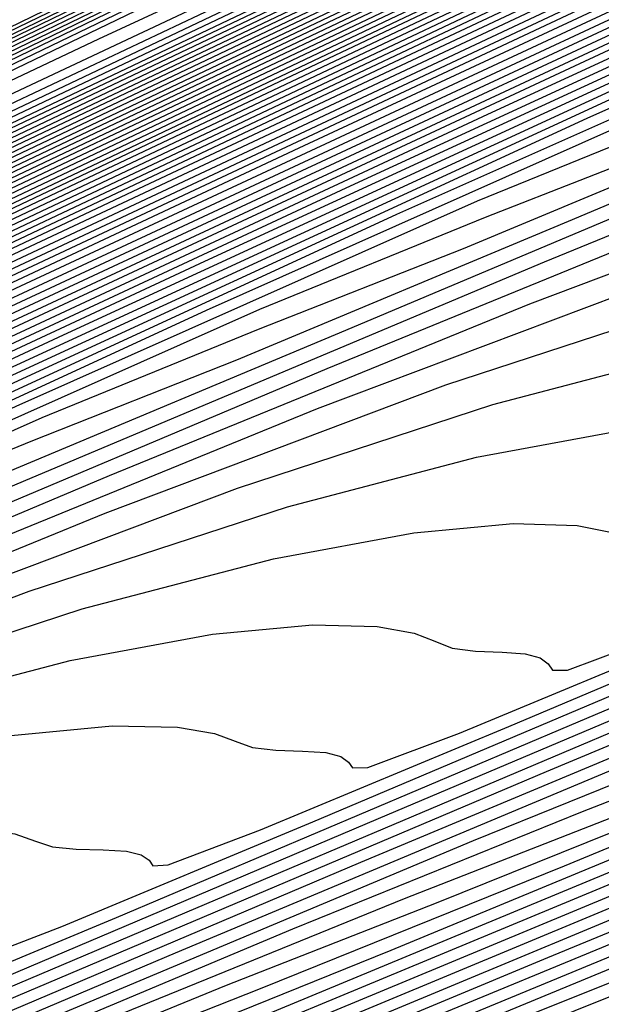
# Model space of a CAD drawing. Extents: x 3249832 to 3255657, y 13789405 to 13793316.
# Tile 458 of 656: x 3254729.56 to 3254732.04, y 13790589.95 to 13790594.14. Entities that reach past the tile are written whole.
import ezdxf

# ---------------------------------------------------------------- set-up
doc = ezdxf.new("R2010")
doc.units = 0
doc.header["$LTSCALE"] = 100
doc.header["$MEASUREMENT"] = 0
for name, color, linetype in [('GRATIO_CON', 10, 'CONTINUOUS'), ('GRATIO_ICON', 7, 'CONTINUOUS'), ('TARGETS_EAST', 7, 'CONTINUOUS')]:
    doc.layers.add(name, color=color, linetype=linetype)

# ---------------------------------------------------------------- blocks, each defined once
blk = doc.blocks.new('Gratio_032316_contours')
at = {"layer": 'GRATIO_CON', "color": 5, "linetype": 'Continuous', "flags": 128}
for points in [[(3254691.9954, 13790575.5697), (3254698.8813, 13790579.0427), (3254701.9832, 13790580.621), (3254703.96, 13790581.621), (3254706.8571, 13790583.0567), (3254710.2655, 13790584.7338), (3254713.1627, 13790586.1559), (3254714.7816, 13790586.951), (3254715.378, 13790587.2452), (3254715.4634, 13790587.2891), (3254715.4641, 13790587.2915), (3254715.4654, 13790587.2933), (3254715.4671, 13790587.2935), (3254715.7628, 13790587.4342), (3254717.8189, 13790588.43), (3254723.3953, 13790591.1386), (3254733.3722, 13790595.9866), (3254745.1111, 13790601.6773), (3254755.0937, 13790606.4829), (3254760.817, 13790609.176), (3254763.8393, 13790610.531), (3254766.7345, 13790611.8227), (3254771.4153, 13790614)], [(3254687.5111, 13790573.2582), (3254701.4147, 13790580.2257), (3254709.2037, 13790584.1304), (3254712.1969, 13790585.6344), (3254712.96, 13790586.0188), (3254713.5937, 13790586.3332), (3254714.3394, 13790586.7008), (3254714.9737, 13790587.0132), (3254715.3288, 13790587.1891), (3254715.4606, 13790587.2552), (3254715.4811, 13790587.2651), (3254715.7399, 13790587.3885), (3254717.5388, 13790588.2599), (3254722.4177, 13790590.6297), (3254731.1468, 13790594.8713), (3254741.4174, 13790599.8502), (3254750.1514, 13790604.0547), (3254755.1949, 13790606.4282), (3254758.0917, 13790607.7338), (3254761.31, 13790609.19), (3254766.6422, 13790611.6836), (3254773.1773, 13790614.7751)], [(3254650.9017, 13790554.6653), (3254658.8371, 13790558.7771), (3254673.0892, 13790565.9887), (3254689.8746, 13790574.4203), (3254704.1484, 13790581.5711), (3254712.1263, 13790585.5666), (3254715.0665, 13790587.04), (3254715.4881, 13790587.251), (3254715.7284, 13790587.3657), (3254717.3988, 13790588.1749), (3254721.929, 13790590.3752), (3254730.0341, 13790594.3137), (3254739.5705, 13790598.9367), (3254747.6802, 13790602.8407), (3254752.3838, 13790605.0543), (3254755.2179, 13790606.3353), (3254758.5977, 13790607.8737), (3254764.2556, 13790610.5253), (3254771.1907, 13790613.8082)], [(3254652.1037, 13790555.2502), (3254659.8925, 13790559.2859), (3254673.8812, 13790566.3638), (3254690.3563, 13790574.639), (3254704.3657, 13790581.6567), (3254712.195, 13790585.5772), (3254715.0794, 13790587.0229), (3254715.4916, 13790587.2315), (3254715.4923, 13790587.2341), (3254715.4936, 13790587.2363), (3254715.4952, 13790587.2371), (3254715.717, 13790587.343), (3254717.2588, 13790588.0898), (3254721.4402, 13790590.1208), (3254728.9214, 13790593.7561), (3254737.7237, 13790598.0232), (3254745.2091, 13790601.6266), (3254749.5728, 13790603.6804), (3254752.344, 13790604.9367), (3254755.8855, 13790606.5574), (3254761.8691, 13790609.3671), (3254769.2041, 13790612.8413), (3254776.1088, 13790616.118)], [(3254650.5295, 13790554.2765), (3254653.3056, 13790555.8352), (3254660.9478, 13790559.7949), (3254674.6731, 13790566.7396), (3254690.838, 13790574.8591), (3254704.5835, 13790581.7451), (3254712.2651, 13790585.5926), (3254715.0949, 13790587.012), (3254715.4992, 13790587.2173), (3254715.4997, 13790587.2202), (3254715.5008, 13790587.2224), (3254715.5022, 13790587.2231), (3254715.7056, 13790587.3202), (3254717.1188, 13790588.0047), (3254720.9515, 13790589.8664), (3254727.8087, 13790593.1984), (3254735.8769, 13790597.1097), (3254742.7379, 13790600.4126), (3254746.7617, 13790602.3065), (3254749.4702, 13790603.5381), (3254753.1732, 13790605.2411), (3254759.4825, 13790608.2089), (3254767.2174, 13790611.8744), (3254774.4989, 13790615.3301)], [(3254653.0399, 13790555.5064), (3254655.7096, 13790557.0052), (3254663.0585, 13790560.8129), (3254676.257, 13790567.4911), (3254691.8012, 13790575.2992), (3254705.0188, 13790581.9215), (3254712.405, 13790585.6223), (3254715.1255, 13790586.9884), (3254715.5137, 13790587.187), (3254715.5139, 13790587.1907), (3254715.5149, 13790587.1935), (3254715.5162, 13790587.1948), (3254715.6827, 13790587.2745), (3254716.8387, 13790587.8346), (3254719.9739, 13790589.3575), (3254725.5832, 13790592.0832), (3254732.1832, 13790595.2826), (3254737.7956, 13790597.9844), (3254741.1396, 13790599.5586), (3254743.7225, 13790600.741), (3254747.7487, 13790602.6085), (3254754.7095, 13790605.8925), (3254763.2441, 13790609.9406), (3254771.2789, 13790613.7544)], [(3254692.2829, 13790575.5193), (3254705.2366, 13790582.0098), (3254712.4751, 13790585.6374), (3254715.1409, 13790586.9771), (3254715.5211, 13790587.1724), (3254715.5211, 13790587.1764), (3254715.522, 13790587.1793), (3254715.5233, 13790587.1807), (3254715.6712, 13790587.2517), (3254716.6987, 13790587.7496), (3254719.4852, 13790589.103), (3254724.4705, 13790591.5255), (3254730.3363, 13790594.3691), (3254735.3245, 13790596.7704), (3254738.3286, 13790598.1847), (3254740.8487, 13790599.3424), (3254745.0364, 13790601.2922), (3254752.3229, 13790604.7343), (3254761.2575, 13790608.9736), (3254769.6689, 13790612.9665), (3254775.8378, 13790615.8811)], [(3254677.8408, 13790568.2426), (3254692.7645, 13790575.7394), (3254705.4543, 13790582.0981), (3254712.5451, 13790585.6526), (3254715.1564, 13790586.9658), (3254715.5285, 13790587.1578), (3254715.5284, 13790587.1621), (3254715.5291, 13790587.1652), (3254715.5303, 13790587.1667), (3254715.6598, 13790587.2289), (3254716.5587, 13790587.6645), (3254718.9964, 13790588.8486), (3254723.3578, 13790590.9679), (3254728.4895, 13790593.4556), (3254732.8533, 13790595.5563), (3254735.5176, 13790596.8108), (3254737.9749, 13790597.9438), (3254742.3242, 13790599.9759), (3254749.9364, 13790603.5761), (3254759.2708, 13790608.0067), (3254768.0589, 13790612.1786), (3254774.5039, 13790615.224)], [(3254678.6327, 13790568.6184), (3254693.2462, 13790575.9595), (3254705.672, 13790582.1864), (3254712.6152, 13790585.6677), (3254715.1718, 13790586.9544), (3254715.5359, 13790587.1432), (3254715.5356, 13790587.1479), (3254715.5363, 13790587.151), (3254715.5373, 13790587.1526), (3254715.6484, 13790587.2061), (3254716.4187, 13790587.5794), (3254718.5077, 13790588.5941), (3254722.2451, 13790590.4102), (3254726.6426, 13790592.542), (3254730.3822, 13790594.3422), (3254732.7065, 13790595.4369), (3254735.101, 13790596.5452), (3254739.6119, 13790598.6596), (3254747.5498, 13790602.4179), (3254757.2842, 13790607.0398), (3254766.4489, 13790611.3907), (3254773.17, 13790614.5669)], [(3254680.2165, 13790569.3699), (3254694.2095, 13790576.3997), (3254706.1075, 13790582.363), (3254712.7553, 13790585.698), (3254715.2027, 13790586.9318), (3254715.5507, 13790587.114), (3254715.5501, 13790587.1193), (3254715.5505, 13790587.1228), (3254715.5514, 13790587.1245), (3254715.6255, 13790587.1605), (3254716.1386, 13790587.4093), (3254717.5302, 13790588.0852), (3254720.0197, 13790589.295), (3254722.9489, 13790590.715), (3254725.4399, 13790591.9141), (3254727.0844, 13790592.6891), (3254729.3534, 13790593.7481), (3254734.1874, 13790596.027), (3254742.7767, 13790600.1014), (3254753.3109, 13790605.106), (3254763.2289, 13790609.8149), (3254770.5022, 13790613.2526), (3254775.2309, 13790615.445)], [(3254681.0084, 13790569.7457), (3254694.6911, 13790576.6198), (3254706.3252, 13790582.4514), (3254712.8253, 13790585.7131), (3254715.2181, 13790586.9205), (3254715.5581, 13790587.0994), (3254715.5573, 13790587.105), (3254715.5577, 13790587.1086), (3254715.5585, 13790587.1105), (3254715.614, 13790587.1377), (3254715.9986, 13790587.3243), (3254717.0414, 13790587.8308), (3254718.907, 13790588.7373), (3254721.1021, 13790589.8014), (3254722.9687, 13790590.7), (3254724.2734, 13790591.3152), (3254726.4795, 13790592.3495), (3254731.4751, 13790594.7106), (3254740.3902, 13790598.9432), (3254751.3242, 13790604.1391), (3254761.6189, 13790609.027), (3254769.1683, 13790612.5955), (3254774.0756, 13790614.8726)], [(3254681.8003, 13790570.1215), (3254695.1728, 13790576.8399), (3254706.5429, 13790582.5397), (3254712.8954, 13790585.7283), (3254715.2336, 13790586.9092), (3254715.5655, 13790587.0848), (3254715.5646, 13790587.0908), (3254715.5648, 13790587.0945), (3254715.5655, 13790587.0964), (3254715.6026, 13790587.1149), (3254715.8586, 13790587.2392), (3254716.5526, 13790587.5763), (3254717.7943, 13790588.1797), (3254719.2552, 13790588.8879), (3254720.4976, 13790589.486), (3254721.4623, 13790589.9413), (3254723.6057, 13790590.9509), (3254728.7628, 13790593.3943), (3254738.0036, 13790597.785), (3254749.3376, 13790603.1722), (3254760.0089, 13790608.2391), (3254767.8344, 13790611.9384), (3254772.9202, 13790614.3002)], [(3254682.5923, 13790570.4972), (3254695.6546, 13790577.0593), (3254706.7614, 13790582.6258), (3254712.967, 13790585.7384), (3254715.2513, 13790586.8898), (3254715.5753, 13790587.0598), (3254715.5732, 13790587.0655), (3254715.5718, 13790587.0702), (3254715.5712, 13790587.0742), (3254715.5713, 13790587.0777), (3254715.5719, 13790587.0805), (3254715.5725, 13790587.0824), (3254715.5912, 13790587.0921), (3254715.7186, 13790587.1542), (3254716.0639, 13790587.3219), (3254716.6816, 13790587.6221), (3254717.4084, 13790587.9744), (3254718.0264, 13790588.2719), (3254718.6513, 13790588.5674), (3254720.7319, 13790589.5523), (3254726.0506, 13790592.078), (3254735.6171, 13790596.6268), (3254747.3509, 13790602.2053)], [(3254684.1761, 13790571.2487), (3254696.618, 13790577.4994), (3254707.1969, 13790582.802), (3254713.1074, 13790585.7679), (3254715.2826, 13790586.8659), (3254715.5906, 13790587.0293), (3254715.5881, 13790587.0358), (3254715.5865, 13790587.0411), (3254715.5857, 13790587.0455), (3254715.5857, 13790587.0491), (3254715.5862, 13790587.0517), (3254715.5868, 13790587.0533), (3254715.8668, 13790587.1867), (3254717.823, 13790588.1171), (3254723.1317, 13790590.6428), (3254732.719, 13790595.2041), (3254744.5101, 13790600.8106), (3254755.6802, 13790606.114), (3254763.9812, 13790610.0377), (3254769.4727, 13790612.5918), (3254772.7913, 13790614.058)], [(3254684.968, 13790571.6245), (3254697.0997, 13790577.7194), (3254707.4147, 13790582.8902), (3254713.1775, 13790585.7827), (3254715.2982, 13790586.854), (3254715.5983, 13790587.014), (3254715.5956, 13790587.0209), (3254715.5938, 13790587.0266), (3254715.5929, 13790587.0311), (3254715.5928, 13790587.0347), (3254715.5933, 13790587.0371), (3254715.5941, 13790587.0382), (3254715.8655, 13790587.1668), (3254717.7598, 13790588.067), (3254722.9002, 13790590.5119), (3254732.1888, 13790594.9308), (3254743.6448, 13790600.3775), (3254754.5666, 13790605.5623), (3254762.7944, 13790609.4506), (3254768.3357, 13790612.0281), (3254771.74, 13790613.536)], [(3254685.7599, 13790572.0002), (3254697.5813, 13790577.9395), (3254707.6325, 13790582.9783), (3254713.2477, 13790585.7974), (3254715.3139, 13790586.8421), (3254715.6059, 13790586.9987), (3254715.6031, 13790587.0061), (3254715.6012, 13790587.0121), (3254715.6002, 13790587.0168), (3254715.6, 13790587.0202), (3254715.6005, 13790587.0224), (3254715.6014, 13790587.0231), (3254715.8641, 13790587.1469), (3254717.6967, 13790588.0169), (3254722.6687, 13790590.3811), (3254731.6586, 13790594.6574), (3254742.7795, 13790599.9444), (3254753.4529, 13790605.0106), (3254761.6075, 13790608.8634), (3254767.1987, 13790611.4645), (3254770.6888, 13790613.014), (3254772.5688, 13790613.737)], [(3254686.5518, 13790572.376), (3254698.063, 13790578.1595), (3254707.8503, 13790583.0665), (3254713.3179, 13790585.8122), (3254715.3295, 13790586.8301), (3254715.6136, 13790586.9834), (3254715.6106, 13790586.9912), (3254715.6085, 13790586.9975), (3254715.6074, 13790587.0024), (3254715.6072, 13790587.0058), (3254715.6076, 13790587.0078), (3254715.6086, 13790587.008), (3254715.8627, 13790587.127), (3254717.6335, 13790587.9669), (3254722.4373, 13790590.2503), (3254731.1285, 13790594.3841), (3254741.9141, 13790599.5112), (3254752.3392, 13790604.4589), (3254760.4207, 13790608.2763), (3254766.0618, 13790610.9008), (3254769.6376, 13790612.4919), (3254771.5699, 13790613.2422)], [(3254688.1357, 13790573.1275), (3254699.0263, 13790578.5996), (3254708.2858, 13790583.2427), (3254713.4583, 13790585.8417), (3254715.3608, 13790586.8063), (3254715.6289, 13790586.9528), (3254715.6255, 13790586.9616), (3254715.6232, 13790586.9685), (3254715.6219, 13790586.9736), (3254715.6215, 13790586.977), (3254715.6219, 13790586.9785), (3254715.6231, 13790586.9779), (3254715.86, 13790587.0872), (3254717.5072, 13790587.8667), (3254721.9744, 13790589.9887), (3254730.0682, 13790593.8374), (3254740.1834, 13790598.645), (3254750.1119, 13790603.3555)], [(3254688.9276, 13790573.5033), (3254699.508, 13790578.8196), (3254708.5036, 13790583.3309), (3254713.5284, 13790585.8564), (3254715.3764, 13790586.7943), (3254715.6366, 13790586.9375), (3254715.633, 13790586.9467), (3254715.6306, 13790586.954), (3254715.6292, 13790586.9593), (3254715.6287, 13790586.9626), (3254715.6291, 13790586.9638), (3254715.6304, 13790586.9628), (3254715.8586, 13790587.0673), (3254717.444, 13790587.8166), (3254721.7429, 13790589.8578), (3254729.538, 13790593.5641), (3254739.3181, 13790598.2119), (3254748.9983, 13790602.8038)], [(3254689.7195, 13790573.8791), (3254699.9897, 13790579.0397), (3254708.7214, 13790583.419), (3254713.5986, 13790585.8712), (3254715.392, 13790586.7824), (3254715.6442, 13790586.9223), (3254715.6405, 13790586.9319), (3254715.638, 13790586.9394), (3254715.6364, 13790586.9449), (3254715.6358, 13790586.9482), (3254715.6363, 13790586.9492), (3254715.6377, 13790586.9477), (3254715.8573, 13790587.0474), (3254717.3809, 13790587.7665), (3254721.5114, 13790589.727), (3254729.0078, 13790593.2907), (3254738.4527, 13790597.7787), (3254747.8846, 13790602.2521)], [(3254690.5114, 13790574.2548), (3254700.4713, 13790579.2597), (3254708.9392, 13790583.5072), (3254713.6688, 13790585.8859), (3254715.4077, 13790586.7705), (3254715.6519, 13790586.907), (3254715.648, 13790586.917), (3254715.6453, 13790586.9249), (3254715.6437, 13790586.9305), (3254715.643, 13790586.9338), (3254715.6434, 13790586.9345), (3254715.6449, 13790586.9327), (3254715.8559, 13790587.0275), (3254717.3177, 13790587.7164), (3254721.28, 13790589.5962), (3254728.4777, 13790593.0174), (3254737.5874, 13790597.3456), (3254746.7709, 13790601.7004)], [(3254692.0952, 13790575.0064), (3254701.4347, 13790579.6998), (3254709.3748, 13790583.6834), (3254713.8091, 13790585.9154), (3254715.439, 13790586.7467), (3254715.6673, 13790586.8766), (3254715.6632, 13790586.8877), (3254715.661, 13790586.8953), (3254715.6608, 13790586.8982), (3254715.8536, 13790586.9865), (3254717.1914, 13790587.6161), (3254720.817, 13790589.3346), (3254727.4174, 13790592.4707), (3254735.8567, 13790596.4794), (3254744.5436, 13790600.597), (3254752.1128, 13790604.1664)], [(3254685.2199, 13790571.5024), (3254692.8871, 13790575.3821), (3254701.9163, 13790579.9198), (3254709.5925, 13790583.7716), (3254713.8793, 13790585.9301), (3254715.4546, 13790586.7347), (3254715.6749, 13790586.8612), (3254715.6706, 13790586.8725), (3254715.6682, 13790586.8802), (3254715.6682, 13790586.8829), (3254715.8522, 13790586.9665), (3254717.1283, 13790587.566), (3254720.5856, 13790589.2037), (3254726.8872, 13790592.1973), (3254734.9913, 13790596.0463), (3254743.4299, 13790600.0453), (3254750.9259, 13790603.5792)], [(3254686.2753, 13790572.0114), (3254693.679, 13790575.7579), (3254702.398, 13790580.1398), (3254709.8103, 13790583.8597), (3254713.9495, 13790585.9449), (3254715.4703, 13790586.7228), (3254715.6826, 13790586.8457), (3254715.6781, 13790586.8572), (3254715.6757, 13790586.8649), (3254715.6756, 13790586.8673), (3254715.851, 13790586.9463), (3254717.0652, 13790587.5158), (3254720.3542, 13790589.0728), (3254726.3571, 13790591.924), (3254734.126, 13790595.6131), (3254742.3163, 13790599.4936), (3254749.7391, 13790602.9921)], [(3254687.3306, 13790572.5204), (3254694.471, 13790576.1337), (3254702.8797, 13790580.3599), (3254710.0281, 13790583.9478), (3254714.0197, 13790585.9596), (3254715.486, 13790586.7106), (3254715.6904, 13790586.8298), (3254715.6861, 13790586.841), (3254715.6838, 13790586.8481), (3254715.6839, 13790586.8501), (3254715.8505, 13790586.9246), (3254717.0026, 13790587.4646), (3254720.1229, 13790588.9415), (3254725.827, 13790591.6505), (3254733.2607, 13790595.18), (3254741.2026, 13790598.9419), (3254748.5522, 13790602.4049)], [(3254689.4412, 13790573.5385), (3254696.0548, 13790576.8852), (3254703.843, 13790580.8), (3254710.4637, 13790584.1241), (3254714.1601, 13790585.9891), (3254715.5173, 13790586.6864), (3254715.7061, 13790586.798), (3254715.7019, 13790586.8086), (3254715.7, 13790586.8146), (3254715.7004, 13790586.8156), (3254715.8494, 13790586.8813), (3254716.8773, 13790587.3622), (3254719.6605, 13790588.6789), (3254724.7668, 13790591.1035), (3254731.53, 13790594.3137), (3254738.9753, 13790597.8385), (3254746.1785, 13790601.2307)], [(3254690.4965, 13790574.0475), (3254696.8467, 13790577.2609), (3254704.3247, 13790581.02), (3254710.6814, 13790584.2123), (3254714.2303, 13790586.0038), (3254715.533, 13790586.6743), (3254715.714, 13790586.7821), (3254715.7099, 13790586.7923), (3254715.7081, 13790586.7978), (3254715.7087, 13790586.7983), (3254715.8489, 13790586.8596), (3254716.8147, 13790587.311), (3254719.4293, 13790588.5476), (3254724.2367, 13790590.83), (3254730.6646, 13790593.8806), (3254737.8616, 13790597.2868), (3254744.9917, 13790600.6435)], [(3254691.5518, 13790574.5565), (3254697.6386, 13790577.6367), (3254704.8063, 13790581.24), (3254710.8992, 13790584.3004), (3254714.3004, 13790586.0185), (3254715.5487, 13790586.6622), (3254715.7218, 13790586.7662), (3254715.7178, 13790586.7761), (3254715.7162, 13790586.781), (3254715.7169, 13790586.7811), (3254715.8483, 13790586.838), (3254716.752, 13790587.2598), (3254719.198, 13790588.4163), (3254723.7066, 13790590.5565), (3254729.7993, 13790593.4474), (3254736.7479, 13790596.7351), (3254743.8048, 13790600.0564), (3254750.1441, 13790603.0095)], [(3254692.6071, 13790575.0655), (3254698.4305, 13790578.0125), (3254705.288, 13790581.4601), (3254711.117, 13790584.3885), (3254714.3706, 13790586.0332), (3254715.5644, 13790586.6501), (3254715.7297, 13790586.7503), (3254715.7257, 13790586.7599), (3254715.7243, 13790586.7643), (3254715.7252, 13790586.7639), (3254715.8478, 13790586.8163), (3254716.6894, 13790587.2086), (3254718.9668, 13790588.2849), (3254723.1765, 13790590.283), (3254728.934, 13790593.0143), (3254735.6343, 13790596.1835), (3254742.618, 13790599.4693), (3254749.0072, 13790602.4459)], [(3254691.7685, 13790574.5555), (3254694.7177, 13790576.0836), (3254700.0143, 13790578.764), (3254706.2512, 13790581.9005), (3254711.5522, 13790584.5659), (3254714.5103, 13790586.065), (3254715.5954, 13790586.6284), (3254715.7466, 13790586.7184), (3254715.8482, 13790586.7698), (3254716.5643, 13790587.1058), (3254718.5044, 13790588.0223), (3254722.1163, 13790589.7361), (3254727.2033, 13790592.148), (3254733.407, 13790595.0801), (3254740.2443, 13790598.295), (3254746.7332, 13790601.3185)], [(3254691.9524, 13790574.5689), (3254692.9705, 13790575.1405), (3254695.773, 13790576.5926), (3254700.8063, 13790579.1398), (3254706.7329, 13790582.1204), (3254711.7701, 13790584.6536), (3254714.5808, 13790586.0787), (3254715.6116, 13790586.6148), (3254715.755, 13790586.7009), (3254715.8477, 13790586.748), (3254716.5017, 13790587.0546), (3254718.2731, 13790587.891), (3254721.5863, 13790589.4626), (3254726.338, 13790591.7148), (3254732.2933, 13790594.5284), (3254739.0575, 13790597.7078), (3254745.5962, 13790600.7549)], [(3254692.5832, 13790574.7153), (3254693.0422, 13790574.9924), (3254693.0886, 13790575.0656), (3254693.2076, 13790575.1838), (3254694.1724, 13790575.7255), (3254696.8283, 13790577.1016), (3254701.5982, 13790579.5155), (3254707.2147, 13790582.3403), (3254711.9881, 13790584.7413), (3254714.6513, 13790586.0925), (3254715.6277, 13790586.6012), (3254715.7634, 13790586.6833), (3254715.8472, 13790586.7262), (3254716.4391, 13790587.0034), (3254718.0419, 13790587.7597), (3254721.0562, 13790589.1891), (3254725.4726, 13790591.2817), (3254731.1796, 13790593.9767), (3254737.8706, 13790597.1207), (3254744.4593, 13790600.1912), (3254749.6643, 13790602.5732)], [(3254692.5223, 13790574.6256), (3254693.8324, 13790575.3348), (3254694.3015, 13790575.6152), (3254694.3504, 13790575.6871), (3254694.4629, 13790575.7987), (3254695.3744, 13790576.3105), (3254697.8837, 13790577.6106), (3254702.3901, 13790579.8913), (3254707.6964, 13790582.5602), (3254712.2061, 13790584.8288), (3254714.7221, 13790586.1058), (3254715.6444, 13790586.587), (3254715.7723, 13790586.665), (3254715.8471, 13790586.7039), (3254716.3767, 13790586.9518), (3254717.8108, 13790587.6282), (3254720.5261, 13790588.9155), (3254724.6073, 13790590.8486), (3254730.066, 13790593.425), (3254736.6838, 13790596.5336), (3254743.3223, 13790599.6276), (3254748.6131, 13790602.0511)], [(3254692.5199, 13790574.5458), (3254694.97, 13790575.8408), (3254696.3308, 13790576.574), (3254696.8201, 13790576.8609), (3254696.8741, 13790576.93), (3254696.9733, 13790577.0286), (3254697.7783, 13790577.4805), (3254699.9943, 13790578.6287), (3254703.9739, 13790580.6428), (3254708.66, 13790582.9997), (3254712.6425, 13790585.0035), (3254714.8643, 13790586.1316), (3254715.6786, 13790586.5571), (3254715.7913, 13790586.6268), (3254715.848, 13790586.6577), (3254716.2527, 13790586.8476), (3254717.3489, 13790587.3648), (3254719.4661, 13790588.3683), (3254722.8766, 13790589.9822), (3254727.8386, 13790592.3216), (3254734.3101, 13790595.3593), (3254741.0483, 13790598.5002), (3254746.5107, 13790601.007)], [(3254690.7614, 13790573.5823), (3254693.6995, 13790575.131), (3254696.1939, 13790576.4485), (3254697.5799, 13790577.1935), (3254698.0794, 13790577.4837), (3254698.1359, 13790577.5514), (3254698.2286, 13790577.6435), (3254698.9803, 13790578.0655), (3254701.0496, 13790579.1377), (3254704.7659, 13790581.0185), (3254709.1418, 13790583.2195), (3254712.8607, 13790585.0908), (3254714.9354, 13790586.1445), (3254715.6957, 13790586.5422), (3254715.8008, 13790586.6077), (3254715.8484, 13790586.6346), (3254716.1906, 13790586.7956), (3254717.1179, 13790587.2331), (3254718.9361, 13790588.0947), (3254722.0113, 13790589.5491), (3254726.725, 13790591.7699), (3254733.1232, 13790594.7722), (3254739.9114, 13790597.9366), (3254745.4594, 13790600.485)], [(3254725.6113, 13790591.2182), (3254731.9364, 13790594.185), (3254738.7744, 13790597.3729), (3254744.4082, 13790599.963), (3254747.5981, 13790601.3667)], [(3254724.4976, 13790590.6665), (3254730.7495, 13790593.5979), (3254737.6374, 13790596.8092), (3254743.357, 13790599.4409), (3254746.5992, 13790600.8719)], [(3254722.2703, 13790589.5631), (3254728.3759, 13790592.4236), (3254735.3635, 13790595.6819), (3254741.2545, 13790598.3968), (3254744.6016, 13790599.8823), (3254746.0821, 13790600.4718)], [(3254721.1566, 13790589.0114), (3254727.189, 13790591.8365), (3254734.2265, 13790595.1182), (3254740.2033, 13790597.8748), (3254743.6028, 13790599.3875), (3254745.1048, 13790599.9902)], [(3254726.4243, 13790591.447), (3254733.3619, 13790594.6822), (3254739.2746, 13790597.4102), (3254742.6402, 13790598.9097), (3254744.1321, 13790599.5106), (3254744.9727, 13790599.8061)], [(3254726.0653, 13790591.2475), (3254732.7589, 13790594.3687), (3254738.4637, 13790597.0008), (3254741.7126, 13790598.4482), (3254743.1638, 13790599.0332), (3254744.0067, 13790599.332), (3254745.1806, 13790599.7987)], [(3254725.3472, 13790590.8485), (3254731.553, 13790593.7418), (3254736.8419, 13790596.1819), (3254739.8574, 13790597.5253), (3254741.2271, 13790598.0782), (3254742.0748, 13790598.384), (3254743.2829, 13790598.8683), (3254744.7698, 13790599.4862)], [(3254724.9882, 13790590.649), (3254730.95, 13790593.4284), (3254736.0309, 13790595.7725), (3254738.9297, 13790597.0639), (3254740.2588, 13790597.6007), (3254741.1088, 13790597.9099), (3254742.3341, 13790598.4032), (3254743.843, 13790599.0309), (3254745.3076, 13790599.6283)], [(3254724.6292, 13790590.4494), (3254730.3471, 13790593.1149), (3254735.22, 13790595.363), (3254738.0021, 13790596.6024), (3254739.2904, 13790597.1232), (3254740.1428, 13790597.4359), (3254741.3852, 13790597.938), (3254742.9162, 13790598.5757), (3254744.4026, 13790599.182), (3254745.5785, 13790599.6246)], [(3254724.2702, 13790590.2499), (3254729.7441, 13790592.8014), (3254734.4091, 13790594.9536), (3254737.0745, 13790596.141), (3254738.3221, 13790596.6457), (3254739.1768, 13790596.9618), (3254740.4364, 13790597.4729), (3254741.9895, 13790598.1204), (3254743.4975, 13790598.7357), (3254744.6908, 13790599.1848), (3254745.574, 13790599.4738)], [(3254723.5521, 13790589.8509), (3254728.5382, 13790592.1745), (3254732.7872, 13790594.1347), (3254735.2192, 13790595.2181), (3254736.3854, 13790595.6908), (3254737.2449, 13790596.0138), (3254738.5387, 13790596.5425), (3254740.1359, 13790597.2099), (3254741.6874, 13790597.8432), (3254742.9152, 13790598.3053), (3254743.824, 13790598.6026), (3254744.4896, 13790598.7773), (3254744.9795, 13790598.8669)], [(3254723.1931, 13790589.6514), (3254727.9352, 13790591.8611), (3254731.9763, 13790593.7253), (3254734.2916, 13790594.7566), (3254735.4171, 13790595.2133), (3254736.2789, 13790595.5397), (3254737.5898, 13790596.0774), (3254739.2091, 13790596.7547), (3254740.7824, 13790597.3969), (3254742.0274, 13790597.8655), (3254742.949, 13790598.167), (3254743.624, 13790598.3441), (3254744.1206, 13790598.4351), (3254744.4737, 13790598.46), (3254744.7094, 13790598.4344), (3254744.8559, 13790598.3752)], [(3254722.8341, 13790589.4518), (3254727.3323, 13790591.5476), (3254731.1654, 13790593.3159), (3254733.364, 13790594.2952)], [(3254726.7293, 13790591.2342), (3254730.3544, 13790592.9064), (3254732.4363, 13790593.8337), (3254733.4804, 13790594.2583)], [(3254725.5234, 13790590.6072), (3254728.7326, 13790592.0876), (3254730.5811, 13790592.9108), (3254731.5437, 13790593.3033), (3254732.415, 13790593.6436), (3254733.7945, 13790594.2167)], [(3254724.9204, 13790590.2938), (3254727.9217, 13790591.6781), (3254729.6535, 13790592.4494), (3254730.5754, 13790592.8258), (3254731.449, 13790593.1696), (3254732.8456, 13790593.7516), (3254734.5752, 13790594.4784)], [(3254724.3174, 13790589.9803), (3254727.1107, 13790591.2687), (3254728.7258, 13790591.988), (3254729.607, 13790592.3483), (3254730.483, 13790592.6955), (3254731.8968, 13790593.2864), (3254733.6484, 13790594.0232), (3254735.3522, 13790594.7192)], [(3254726.2998, 13790590.8593), (3254727.7982, 13790591.5265), (3254728.6387, 13790591.8709), (3254729.517, 13790592.2215), (3254730.9479, 13790592.8213), (3254732.7216, 13790593.5679), (3254734.4471, 13790594.273)], [(3254726.702, 13790590.9159), (3254727.5851, 13790591.2734), (3254729.0502, 13790591.891), (3254730.868, 13790592.6575), (3254732.6371, 13790593.3804), (3254734.0373, 13790593.9075), (3254735.0739, 13790594.2466)], [(3254726.6191, 13790590.7994), (3254728.1014, 13790591.4258), (3254729.9412, 13790592.2022), (3254731.732, 13790592.9342), (3254733.1495, 13790593.4677), (3254734.1989, 13790593.811), (3254734.9674, 13790594.0127), (3254735.5325, 13790594.117), (3254735.9316, 13790594.151), (3254736.1923, 13790594.1372), (3254736.3455, 13790594.0971), (3254736.4357, 13790594.0485), (3254736.5112, 13790594.0086), (3254736.6081, 13790593.9888), (3254736.7154, 13790593.9802), (3254736.8103, 13790593.9685), (3254736.8752, 13790593.9432), (3254736.9142, 13790593.9084), (3254736.9368, 13790593.8721), (3254737.0018, 13790593.8626), (3254737.3649, 13790593.9898), (3254738.3311, 13790594.3839)], [(3254725.6531, 13790590.3253), (3254727.1525, 13790590.9606), (3254729.0144, 13790591.747), (3254730.827, 13790592.4879), (3254732.2618, 13790593.0279), (3254733.3239, 13790593.3754), (3254734.1017, 13790593.5795), (3254734.6737, 13790593.6852), (3254735.0774, 13790593.7201), (3254735.3406, 13790593.7075), (3254735.4944, 13790593.6692), (3254735.5843, 13790593.623), (3254735.6595, 13790593.5849), (3254735.7569, 13790593.5663), (3254735.8651, 13790593.5584), (3254735.9606, 13790593.5475), (3254736.0253, 13790593.5234), (3254736.0636, 13790593.4901), (3254736.0854, 13790593.4554), (3254736.1504, 13790593.4475), (3254736.5174, 13790593.5776), (3254737.4951, 13790593.9774), (3254739.2389, 13790594.7114)], [(3254726.2037, 13790590.4955), (3254728.0876, 13790591.2917), (3254729.9219, 13790592.0416), (3254731.374, 13790592.5881), (3254732.4488, 13790592.9398), (3254733.2361, 13790593.1464), (3254733.8148, 13790593.2534), (3254734.2232, 13790593.2892), (3254734.4889, 13790593.2777), (3254734.6434, 13790593.2414), (3254734.733, 13790593.1974), (3254734.8079, 13790593.1612), (3254734.9058, 13790593.1438), (3254735.0148, 13790593.1366), (3254735.1108, 13790593.1265), (3254735.1754, 13790593.1036), (3254735.2129, 13790593.0719), (3254735.2339, 13790593.0387), (3254735.2989, 13790593.0324), (3254735.6699, 13790593.1654), (3254736.659, 13790593.5708), (3254738.4236, 13790594.3142)], [(3254726.2341, 13790590.3812), (3254728.1119, 13790591.1491), (3254729.5984, 13790591.7086), (3254730.6988, 13790592.0686), (3254731.5047, 13790592.2801), (3254732.0972, 13790592.3898), (3254732.5148, 13790592.4274), (3254732.7855, 13790592.4183), (3254732.9413, 13790592.3858), (3254733.0303, 13790592.3462), (3254733.1046, 13790592.3139), (3254733.2035, 13790592.2987), (3254733.3142, 13790592.293), (3254733.4114, 13790592.2844), (3254733.4756, 13790592.264), (3254733.5117, 13790592.2354), (3254733.531, 13790592.2054), (3254733.596, 13790592.2022), (3254733.9748, 13790592.3409), (3254734.9869, 13790592.7578), (3254736.7932, 13790593.5199), (3254738.9198, 13790594.4164)], [(3254725.3073, 13790589.926), (3254727.2068, 13790590.7028), (3254728.7106, 13790591.2688), (3254729.8238, 13790591.633), (3254730.6391, 13790591.8469), (3254731.2384, 13790591.958), (3254731.6606, 13790591.9966), (3254731.9338, 13790591.9886), (3254732.0903, 13790591.958), (3254732.1789, 13790591.9207), (3254732.253, 13790591.8902), (3254732.3523, 13790591.8762), (3254732.4639, 13790591.8712), (3254732.5617, 13790591.8634), (3254732.6257, 13790591.8442), (3254732.6611, 13790591.8172), (3254732.6796, 13790591.7887), (3254732.7446, 13790591.7872), (3254733.1273, 13790591.9287), (3254734.1509, 13790592.3513), (3254735.978, 13790593.1227), (3254738.1291, 13790594.0301), (3254739.9643, 13790594.7903)], [(3254726.3018, 13790590.2565), (3254727.8228, 13790590.829), (3254728.9488, 13790591.1974), (3254729.7734, 13790591.4138), (3254730.3796, 13790591.5262), (3254730.8064, 13790591.5657), (3254731.0821, 13790591.5588), (3254731.2392, 13790591.5302), (3254731.3276, 13790591.4951), (3254731.4013, 13790591.4666), (3254731.5011, 13790591.4537), (3254731.6136, 13790591.4494), (3254731.712, 13790591.4424), (3254731.7758, 13790591.4244), (3254731.8105, 13790591.3989), (3254731.8281, 13790591.372), (3254731.8931, 13790591.3721), (3254732.2798, 13790591.5165), (3254733.3149, 13790591.9447), (3254735.1627, 13790592.7255), (3254737.3383, 13790593.6438), (3254739.1941, 13790594.4136)], [(3254726.9351, 13790590.3892), (3254728.0738, 13790590.7618), (3254728.9078, 13790590.9806), (3254729.5208, 13790591.0944), (3254729.9522, 13790591.1348), (3254730.2304, 13790591.1291), (3254730.3882, 13790591.1024), (3254730.4762, 13790591.0695), (3254730.5497, 13790591.0429), (3254730.65, 13790591.0312), (3254730.7633, 13790591.0275), (3254730.8623, 13790591.0213), (3254730.9259, 13790591.0046), (3254730.9599, 13790590.9807), (3254730.9767, 13790590.9553), (3254731.0417, 13790590.957), (3254731.4323, 13790591.1042), (3254732.4788, 13790591.5382), (3254734.3475, 13790592.3283), (3254736.5475, 13790593.2575), (3254738.424, 13790594.0368), (3254739.541, 13790594.4746)], [(3254726.3237, 13790589.8906), (3254727.1764, 13790590.1143), (3254727.8031, 13790590.2308), (3254728.2438, 13790590.273), (3254728.527, 13790590.2697), (3254728.6861, 13790590.2468), (3254728.7735, 13790590.2184), (3254728.8464, 13790590.1956), (3254728.9477, 13790590.1862), (3254729.0628, 13790590.1839), (3254729.1628, 13790590.1793), (3254729.2261, 13790590.1651), (3254729.2586, 13790590.1442), (3254729.2738, 13790590.1219), (3254729.3388, 13790590.1268), (3254729.7372, 13790590.2798), (3254730.8067, 13790590.7252), (3254732.717, 13790591.534), (3254734.966, 13790592.4848), (3254736.8837, 13790593.2833), (3254738.0241, 13790593.7337), (3254738.8386, 13790594.036), (3254740.0025, 13790594.4892)], [(3254726.9443, 13790589.799), (3254727.3896, 13790589.8421), (3254727.6753, 13790589.8399), (3254727.835, 13790589.8189), (3254727.9222, 13790589.7928), (3254727.9948, 13790589.7719), (3254728.0965, 13790589.7636), (3254728.2125, 13790589.7621), (3254728.3131, 13790589.7582), (3254728.3762, 13790589.7453), (3254728.408, 13790589.7259), (3254728.4223, 13790589.7052), (3254728.4873, 13790589.7117), (3254728.8897, 13790589.8676), (3254729.9707, 13790590.3186), (3254731.9018, 13790591.1368), (3254734.1753, 13790592.0985), (3254736.1135, 13790592.9065), (3254737.2657, 13790593.3632), (3254738.0882, 13790593.6705), (3254739.2641, 13790594.13), (3254741.2478, 13790594.9423), (3254743.5782, 13790595.9036), (3254745.5653, 13790596.7091)], [(3254727.0708, 13790589.3672), (3254727.1431, 13790589.3483), (3254727.2454, 13790589.3411), (3254727.3622, 13790589.3403), (3254727.4634, 13790589.3372), (3254727.5263, 13790589.3255), (3254727.5574, 13790589.3077), (3254727.5709, 13790589.2886), (3254727.6359, 13790589.2966), (3254728.0422, 13790589.4554), (3254729.1346, 13790589.9121), (3254731.0866, 13790590.7396), (3254733.3845, 13790591.7122), (3254735.3433, 13790592.5298), (3254736.5073, 13790592.9928), (3254737.3378, 13790593.3049), (3254738.5257, 13790593.7708), (3254740.5305, 13790594.5927), (3254742.8859, 13790595.565), (3254744.8941, 13790596.38)], [(3254726.7844, 13790588.8815), (3254727.1946, 13790589.0431), (3254728.2986, 13790589.5056), (3254730.2713, 13790590.3424), (3254732.5937, 13790591.3259), (3254734.5732, 13790592.153), (3254735.7488, 13790592.6223), (3254736.5874, 13790592.9394), (3254737.7873, 13790593.4116), (3254739.8132, 13790594.2431), (3254742.1936, 13790595.2265), (3254744.2229, 13790596.051), (3254745.3941, 13790596.4933)], [(3254726.6265, 13790588.6925), (3254728.6409, 13790589.5481), (3254731.0122, 13790590.5533), (3254733.0328, 13790591.3995), (3254734.232, 13790591.8814), (3254735.0866, 13790592.2083), (3254736.3105, 13790592.6932), (3254738.3786, 13790593.544), (3254740.8089, 13790594.5493), (3254742.8806, 13790595.3929), (3254744.0752, 13790595.8473), (3254744.685, 13790596.0402), (3254745.2045, 13790596.188)], [(3254725.7905, 13790588.286), (3254727.8256, 13790589.1509), (3254730.2215, 13790590.167), (3254732.2627, 13790591.0227), (3254733.4735, 13790591.5109), (3254734.3362, 13790591.8428), (3254735.5721, 13790592.334), (3254737.6613, 13790593.1944), (3254740.1166, 13790594.2107), (3254742.2094, 13790595.0638), (3254743.4157, 13790595.5243), (3254744.031, 13790595.7208), (3254744.5553, 13790595.8714), (3254745.3569, 13790596.1369)], [(3254727.0104, 13790588.7537), (3254729.4307, 13790589.7807), (3254731.4925, 13790590.6459), (3254732.7151, 13790591.1405), (3254733.5858, 13790591.4773), (3254734.8337, 13790591.9748), (3254736.9439, 13790592.8448), (3254739.4243, 13790593.8721), (3254741.5382, 13790594.7348), (3254742.7563, 13790595.2013), (3254743.377, 13790595.4013), (3254743.906, 13790595.5548), (3254744.7155, 13790595.8238), (3254745.645, 13790596.1378)], [(3254726.1952, 13790588.3565), (3254728.6399, 13790589.3944), (3254730.7223, 13790590.2692), (3254731.9567, 13790590.77), (3254732.8354, 13790591.1117), (3254734.0953, 13790591.6156), (3254736.2266, 13790592.4952), (3254738.7319, 13790593.5335), (3254740.867, 13790594.4058), (3254742.0968, 13790594.8783), (3254742.7231, 13790595.0818), (3254743.2568, 13790595.2382), (3254744.0741, 13790595.5106), (3254745.0129, 13790595.8281)], [(3254727.0584, 13790588.6218), (3254729.182, 13790589.5157), (3254730.4398, 13790590.0291), (3254731.3346, 13790590.3806), (3254732.6185, 13790590.8972), (3254734.792, 13790591.796), (3254737.3473, 13790592.8563), (3254739.5247, 13790593.7477), (3254740.7779, 13790594.2323), (3254741.4152, 13790594.4429), (3254741.9582, 13790594.6049), (3254742.7913, 13790594.8843), (3254743.7488, 13790595.2087), (3254744.5275, 13790595.4465), (3254744.9051, 13790595.5017)], [(3254726.2676, 13790588.2355), (3254728.4119, 13790589.1389), (3254729.6814, 13790589.6586), (3254730.5842, 13790590.0151), (3254731.8801, 13790590.538), (3254734.0747, 13790591.4465), (3254736.655, 13790592.5178), (3254738.8535, 13790593.4186), (3254740.1184, 13790593.9093), (3254740.7612, 13790594.1234), (3254741.309, 13790594.2883)], [(3254725.4769, 13790587.8492), (3254727.6417, 13790588.7621), (3254728.923, 13790589.2882), (3254729.8338, 13790589.6496), (3254731.1417, 13790590.1788), (3254733.3574, 13790591.0969), (3254735.9627, 13790592.1792), (3254738.1823, 13790593.0896), (3254739.459, 13790593.5863), (3254740.1073, 13790593.804), (3254740.6597, 13790593.9717), (3254741.5086, 13790594.2579)], [(3254726.8715, 13790588.3854), (3254728.1646, 13790588.9177), (3254729.0833, 13790589.284), (3254730.4033, 13790589.8196), (3254732.6401, 13790590.7473), (3254735.2703, 13790591.8406), (3254737.5111, 13790592.7606), (3254738.7995, 13790593.2633), (3254739.4533, 13790593.4845), (3254740.0105, 13790593.6551), (3254740.8672, 13790593.9448), (3254741.8526, 13790594.2796)], [(3254726.6744, 13790588.1882), (3254727.5859, 13790588.5544), (3254728.9265, 13790589.1012), (3254731.2054, 13790590.0481), (3254733.8857, 13790591.1634), (3254736.1688, 13790592.1025), (3254737.4806, 13790592.6172), (3254738.1454, 13790592.8456), (3254738.712, 13790593.0218), (3254739.5844, 13790593.3185)], [(3254726.8409, 13790588.1912), (3254728.1881, 13790588.742), (3254730.4881, 13790589.6985), (3254733.1934, 13790590.8248), (3254735.4976, 13790591.7734), (3254736.8211, 13790592.2942), (3254737.4915, 13790592.5261), (3254738.0627, 13790592.7052), (3254738.943, 13790593.0053)], [(3254726.0958, 13790587.8279), (3254727.4497, 13790588.3828), (3254729.7708, 13790589.349), (3254732.5011, 13790590.4862), (3254734.8264, 13790591.4444), (3254736.1617, 13790591.9712), (3254736.8375, 13790592.2066), (3254737.4135, 13790592.3886), (3254738.3016, 13790592.6921), (3254739.3244, 13790593.0408)], [(3254726.7113, 13790588.0236), (3254729.0535, 13790588.9994), (3254731.8087, 13790590.1476), (3254734.1552, 13790591.1154), (3254735.5022, 13790591.6482), (3254736.1836, 13790591.8872), (3254736.7642, 13790592.072), (3254737.6602, 13790592.379), (3254738.6924, 13790592.7311), (3254739.5326, 13790592.9881), (3254739.9398, 13790593.048), (3254740.0208, 13790592.9641), (3254739.9695, 13790592.8279), (3254739.9254, 13790592.7043), (3254739.8106, 13790592.5496), (3254739.4927, 13790592.2931), (3254738.8324, 13790591.8588), (3254737.6617, 13790591.1495), (3254735.8054, 13790590.0622), (3254733.2313, 13790588.5755), (3254730.4787, 13790586.9922), (3254728.2301, 13790585.6966), (3254726.9636, 13790584.9582)], [(3254725.2345, 13790587.3052), (3254727.6189, 13790588.3002), (3254730.4241, 13790589.4705), (3254732.8128, 13790590.4573), (3254734.1833, 13790591.0022), (3254734.8757, 13790591.2482), (3254735.4657, 13790591.4387), (3254736.3774, 13790591.7526), (3254737.4282, 13790592.1117), (3254738.2838, 13790592.3734), (3254738.6984, 13790592.4346), (3254738.7805, 13790592.3498), (3254738.7273, 13790592.2131), (3254738.6805, 13790592.0906), (3254738.5614, 13790591.9371), (3254738.2358, 13790591.6794), (3254737.5624, 13790591.2391), (3254736.3697, 13790590.5174), (3254734.4793, 13790589.4102), (3254731.8579, 13790587.8963), (3254729.0546, 13790586.2845), (3254726.764, 13790584.9663)], [(3254726.9015, 13790587.9506), (3254729.7318, 13790589.1319), (3254732.1417, 13790590.1282), (3254733.5238, 13790590.6792), (3254734.2217, 13790590.9288), (3254734.8164, 13790591.1221), (3254735.736, 13790591.4395), (3254736.7962, 13790591.802), (3254737.6595, 13790592.0661), (3254738.0778, 13790592.1279), (3254738.1604, 13790592.0427), (3254738.1062, 13790591.9057), (3254738.0581, 13790591.7838), (3254737.9368, 13790591.6309), (3254737.6074, 13790591.3725), (3254736.9273, 13790590.9292), (3254735.7238, 13790590.2013), (3254733.8163, 13790589.0843), (3254731.1712, 13790587.5567), (3254728.3425, 13790585.9306), (3254726.0309, 13790584.6011)], [(3254726.1842, 13790587.601), (3254729.0395, 13790588.7933), (3254731.4705, 13790589.7992), (3254732.8644, 13790590.3562), (3254733.5678, 13790590.6093), (3254734.1672, 13790590.8055), (3254735.0946, 13790591.1263), (3254736.1641, 13790591.4923), (3254737.0351, 13790591.7588), (3254737.4571, 13790591.8212), (3254737.5403, 13790591.7356), (3254737.4851, 13790591.5983), (3254737.4356, 13790591.477), (3254737.3122, 13790591.3247), (3254736.9789, 13790591.0656), (3254736.2923, 13790590.6193), (3254735.0778, 13790589.8853), (3254733.1532, 13790588.7583), (3254730.4845, 13790587.2171), (3254727.6304, 13790585.5767), (3254725.2978, 13790584.2359)], [(3254725.4669, 13790587.2514), (3254728.3471, 13790588.4547), (3254730.7993, 13790589.4701), (3254732.2049, 13790590.0332), (3254732.9138, 13790590.2898), (3254733.5179, 13790590.4889), (3254734.4533, 13790590.8131), (3254735.5321, 13790591.1826), (3254736.4107, 13790591.4515), (3254736.8364, 13790591.5145), (3254736.9202, 13790591.4284), (3254736.864, 13790591.2909), (3254736.8132, 13790591.1702), (3254736.6875, 13790591.0184), (3254736.3504, 13790590.7588), (3254735.6572, 13790590.3094), (3254734.4318, 13790589.5692), (3254732.4902, 13790588.4323), (3254729.7979, 13790586.8776), (3254726.9184, 13790585.2228)]]:
    blk.add_lwpolyline(points, dxfattribs=at)
at = {"layer": 'GRATIO_ICON', "color": 7, "linetype": 'Continuous', "flags": 128}
for points in [[(3254683.6689, 13790571.3585), (3254696.7051, 13790577.8977), (3254704.0425, 13790581.5866), (3254707.09, 13790583.1278), (3254708.46, 13790583.82), (3254710.2254, 13790584.695), (3254712.3024, 13790585.7173), (3254714.0678, 13790586.5839), (3254715.0544, 13790587.0684), (3254715.4179, 13790587.2476), (3254715.4702, 13790587.2747), (3254715.471, 13790587.2769), (3254715.4723, 13790587.2788), (3254715.4741, 13790587.2793), (3254715.7513, 13790587.4114), (3254717.6788, 13790588.345), (3254722.9065, 13790590.8841), (3254732.2595, 13790595.429), (3254743.2642, 13790600.7638), (3254752.6225, 13790605.2688)], [(3254651.7847, 13790554.8915), (3254654.5076, 13790556.4202), (3254662.0031, 13790560.3039), (3254675.4651, 13790567.1153), (3254691.3196, 13790575.0792), (3254704.8011, 13790581.8331), (3254712.335, 13790585.6071), (3254715.1101, 13790586.9997), (3254715.5062, 13790587.2016), (3254715.5066, 13790587.205), (3254715.5077, 13790587.2076), (3254715.5092, 13790587.2088), (3254715.6941, 13790587.2973), (3254716.9787, 13790587.9197), (3254720.4627, 13790589.6119), (3254726.696, 13790592.6408), (3254734.03, 13790596.1961), (3254740.2668, 13790599.1985), (3254743.9507, 13790600.9325), (3254746.5964, 13790602.1395), (3254750.4609, 13790603.9248), (3254757.096, 13790607.0507), (3254765.2308, 13790610.9075), (3254772.8889, 13790614.5422)], [(3254679.4246, 13790568.9942), (3254693.7278, 13790576.1796), (3254705.8897, 13790582.2747), (3254712.6852, 13790585.6828), (3254715.1872, 13790586.9431), (3254715.5433, 13790587.1286), (3254715.5429, 13790587.1336), (3254715.5434, 13790587.1369), (3254715.5444, 13790587.1386), (3254715.6369, 13790587.1833), (3254716.2787, 13790587.4944), (3254718.0189, 13790588.3397), (3254721.1324, 13790589.8526), (3254724.7958, 13790591.6285), (3254727.911, 13790593.1282), (3254729.8955, 13790594.063), (3254732.2272, 13790595.1466), (3254736.8996, 13790597.3433), (3254745.1633, 13790601.2597), (3254755.2975, 13790606.0729), (3254764.8389, 13790610.6028), (3254771.8361, 13790613.9098)], [(3254683.3842, 13790570.8729), (3254696.1363, 13790577.2794), (3254706.9791, 13790582.7139), (3254713.0372, 13790585.7532), (3254715.2669, 13790586.8778), (3254715.5829, 13790587.0446), (3254715.5806, 13790587.0506), (3254715.5791, 13790587.0557), (3254715.5784, 13790587.0599), (3254715.8668, 13790587.2007), (3254717.8851, 13790588.1638), (3254723.3626, 13790590.7721), (3254733.249, 13790595.477), (3254745.3755, 13790601.2437), (3254756.7939, 13790606.6657), (3254765.1681, 13790610.6249), (3254770.6097, 13790613.1555), (3254773.8425, 13790614.5801)], [(3254687.3437, 13790572.7518), (3254698.5447, 13790578.3795), (3254708.0681, 13790583.1546), (3254713.3881, 13790585.8269), (3254715.3451, 13790586.8182), (3254715.6212, 13790586.9681), (3254715.6181, 13790586.9764), (3254715.6159, 13790586.983), (3254715.6147, 13790586.988), (3254715.6143, 13790586.9914), (3254715.6148, 13790586.9931), (3254715.6159, 13790586.993), (3254715.8614, 13790587.1071), (3254717.5703, 13790587.9168), (3254722.2058, 13790590.1195), (3254730.5983, 13790594.1107), (3254741.0488, 13790599.0781), (3254751.2256, 13790603.9072), (3254759.2338, 13790607.6892), (3254764.9248, 13790610.3372), (3254768.5864, 13790611.9699), (3254770.5711, 13790612.7474), (3254771.4904, 13790612.9949)], [(3254691.3033, 13790574.6306), (3254700.953, 13790579.4797), (3254709.157, 13790583.5953), (3254713.739, 13790585.9006), (3254715.4233, 13790586.7586), (3254715.6595, 13790586.8917), (3254715.6555, 13790586.9022), (3254715.6527, 13790586.9104), (3254715.6509, 13790586.9161), (3254715.6502, 13790586.9194), (3254715.6506, 13790586.9199), (3254715.6522, 13790586.9176), (3254715.8545, 13790587.0076), (3254717.2545, 13790587.6664), (3254721.0485, 13790589.4654), (3254727.9475, 13790592.744), (3254736.722, 13790596.9125), (3254745.6573, 13790601.1487)], [(3254688.3859, 13790573.0294), (3254695.2629, 13790576.5094), (3254703.3613, 13790580.5799), (3254710.2459, 13790584.036), (3254714.0899, 13790585.9743), (3254715.5017, 13790586.6985), (3254715.6983, 13790586.8139), (3254715.694, 13790586.8248), (3254715.6919, 13790586.8313), (3254715.6921, 13790586.8328), (3254715.8499, 13790586.903), (3254716.9399, 13790587.4134), (3254719.8917, 13790588.8102), (3254725.2969, 13790591.377), (3254732.3953, 13790594.7468), (3254740.0889, 13790598.3902), (3254747.3654, 13790601.8178)], [(3254690.5665, 13790573.9705), (3254693.6624, 13790575.5746), (3254699.2224, 13790578.3883), (3254705.7695, 13790581.6806), (3254711.3343, 13790584.4782), (3254714.4398, 13790586.0512), (3254715.5792, 13790586.642), (3254715.7382, 13790586.736), (3254715.8487, 13790586.7915), (3254716.6269, 13790587.157), (3254718.7356, 13790588.1536), (3254722.6464, 13790590.0095), (3254728.0686, 13790592.5811), (3254734.5206, 13790595.6318), (3254741.4312, 13790598.8821), (3254747.8702, 13790601.8822)], [(3254691.3403, 13790573.9607), (3254693.7462, 13790575.2332), (3254695.0816, 13790575.9544), (3254695.5608, 13790576.2381), (3254695.6123, 13790576.3085), (3254695.7181, 13790576.4136), (3254696.5764, 13790576.8955), (3254698.939, 13790578.1197), (3254703.182, 13790580.267), (3254708.1782, 13790582.7799), (3254712.4243, 13790584.9162), (3254714.7932, 13790586.1187), (3254715.6615, 13790586.5721), (3254715.7818, 13790586.6459), (3254715.8476, 13790586.6808), (3254716.3147, 13790586.8997), (3254717.5799, 13790587.4965), (3254719.9961, 13790588.6419), (3254723.742, 13790590.4154), (3254728.9523, 13790592.8733), (3254735.4969, 13790595.9464), (3254742.1853, 13790599.0639), (3254747.5619, 13790601.5291)], [(3254723.384, 13790590.1148), (3254729.5627, 13790593.0108), (3254736.5005, 13790596.2456), (3254742.3058, 13790598.9189), (3254745.6004, 13790600.3771)], [(3254725.7062, 13790591.048), (3254732.1559, 13790594.0553), (3254737.6528, 13790596.5913), (3254740.785, 13790597.9868), (3254742.1955, 13790598.5557), (3254743.0408, 13790598.858), (3254744.2318, 13790599.3335), (3254745.6966, 13790599.9414)], [(3254723.9112, 13790590.0504), (3254729.1411, 13790592.488), (3254733.5982, 13790594.5442), (3254736.1468, 13790595.6795), (3254737.3538, 13790596.1682), (3254738.2109, 13790596.4878), (3254739.4875, 13790597.0077), (3254741.0627, 13790597.6652), (3254742.5925, 13790598.2894), (3254743.803, 13790598.7451), (3254744.699, 13790599.0382), (3254745.3553, 13790599.2104)], [(3254726.1263, 13790590.9207), (3254729.5435, 13790592.497), (3254731.5087, 13790593.3723), (3254732.512, 13790593.7808), (3254733.381, 13790594.1176), (3254734.7433, 13790594.6819)], [(3254726.8706, 13790591.0651), (3254727.6703, 13790591.3934), (3254728.5511, 13790591.7474), (3254729.9991, 13790592.3561), (3254731.7948, 13790593.1127), (3254733.5421, 13790593.8267), (3254734.9251, 13790594.3473)], [(3254725.2548, 13790590.0303), (3254727.1609, 13790590.8365), (3254729.0169, 13790591.5953), (3254730.4862, 13790592.1484), (3254731.5738, 13790592.5042), (3254732.3704, 13790592.7132), (3254732.956, 13790592.8216), (3254733.369, 13790592.8583), (3254733.6372, 13790592.848), (3254733.7923, 13790592.8136), (3254733.8816, 13790592.7718), (3254733.9562, 13790592.7376), (3254734.0546, 13790592.7213), (3254734.1645, 13790592.7148), (3254734.2611, 13790592.7055), (3254734.3255, 13790592.6838), (3254734.3623, 13790592.6537), (3254734.3825, 13790592.622), (3254734.4475, 13790592.6173), (3254734.8224, 13790592.7531), (3254735.823, 13790593.1643), (3254737.6084, 13790593.9171), (3254739.7106, 13790594.8027)], [(3254726.0473, 13790589.9495), (3254727.1988, 13790590.3262), (3254728.0421, 13790590.5475), (3254728.6619, 13790590.6626), (3254729.098, 13790590.7039), (3254729.3787, 13790590.6994), (3254729.5371, 13790590.6746), (3254729.6249, 13790590.6439), (3254729.6981, 13790590.6193), (3254729.7988, 13790590.6087), (3254729.9131, 13790590.6057), (3254730.0125, 13790590.6003), (3254730.076, 13790590.5849), (3254730.1093, 13790590.5624), (3254730.1252, 13790590.5386), (3254730.1902, 13790590.5419), (3254730.5847, 13790590.692), (3254731.6428, 13790591.1317), (3254733.5323, 13790591.9312), (3254735.7568, 13790592.8712), (3254737.6538, 13790593.66), (3254738.7825, 13790594.1041), (3254739.589, 13790594.4015)], [(3254726.3471, 13790588.6309), (3254727.4626, 13790589.0991), (3254729.4561, 13790589.9453), (3254731.803, 13790590.9396), (3254733.803, 13790591.7762), (3254734.9904, 13790592.2518), (3254735.837, 13790592.5739), (3254737.0489, 13790593.0524), (3254739.0959, 13790593.8935), (3254741.5012, 13790594.8879), (3254743.5517, 13790595.7219), (3254744.7347, 13790596.1703)], [(3254725.3799, 13790587.9594), (3254727.8492, 13790589.0081), (3254729.9522, 13790589.8924), (3254731.1983, 13790590.3996), (3254732.085, 13790590.7462), (3254733.3569, 13790591.2564), (3254735.5093, 13790592.1456), (3254738.0396, 13790593.1949), (3254740.1958, 13790594.0767), (3254741.4374, 13790594.5553), (3254742.0691, 13790594.7624), (3254742.6075, 13790594.9216), (3254743.4327, 13790595.1974), (3254744.3809, 13790595.5184), (3254745.1519, 13790595.7538)], [(3254726.1014, 13790588.0086), (3254727.4061, 13790588.5473), (3254728.3329, 13790588.9185), (3254729.6649, 13790589.4604), (3254731.9227, 13790590.3977), (3254734.578, 13790591.502), (3254736.8399, 13790592.4315), (3254738.1401, 13790592.9402), (3254738.7994, 13790593.165), (3254739.3612, 13790593.3384), (3254740.2258, 13790593.6316), (3254741.2206, 13790593.9699), (3254742.03, 13790594.2173)], [(3254725.9729, 13790587.6644), (3254728.3362, 13790588.6498), (3254731.1164, 13790589.8091), (3254733.484, 13790590.7863), (3254734.8428, 13790591.3252), (3254735.5296, 13790591.5677), (3254736.1149, 13790591.7553), (3254737.0188, 13790592.0658), (3254738.0603, 13790592.4214), (3254738.9082, 13790592.6807), (3254739.3191, 13790592.7413), (3254739.4007, 13790592.6569), (3254739.3484, 13790592.5205), (3254739.303, 13790592.3975), (3254739.186, 13790592.2433), (3254738.8643, 13790591.9862), (3254738.1974, 13790591.549), (3254737.0157, 13790590.8334), (3254735.1423, 13790589.7362), (3254732.5446, 13790588.2359), (3254729.7667, 13790586.6384), (3254727.497, 13790585.3314), (3254726.2182, 13790584.5873)]]:
    blk.add_lwpolyline(points, dxfattribs=at)

msp = doc.modelspace()

# ---------------------------------------------------------------- block references
at = {"layer": 'TARGETS_EAST'}
msp.add_blockref('Gratio_032316_contours', (0, 0), dxfattribs=at)

doc.saveas('drawing.dxf')
